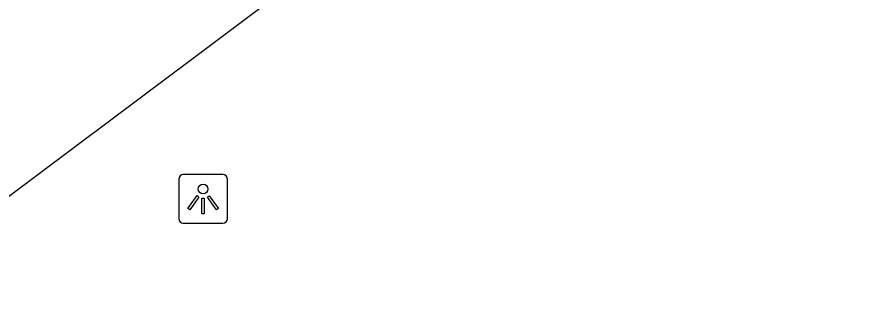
# Model space of a CAD drawing. Extents: x 161087 to 161922, y 382574 to 383873.
# Drawn here: x 161413.11 to 161430.21, y 383057.36 to 383062.99 of the extents above; entities that cross this region are included whole.
import ezdxf

# ---------------------------------------------------------------- set-up
doc = ezdxf.new("R2010")
doc.units = 0
doc.layers.add('IMGEO_Lichtpunt', color=7, linetype='Continuous')
doc.layers.add('IMGEO_Voetgangersgebied_open', color=7, linetype='Continuous')

msp = doc.modelspace()

# ---------------------------------------------------------------- linework, layer by layer
at = {"layer": 'IMGEO_Lichtpunt'}
for p, q in [((161417.321, 383059.764), (161416.513, 383059.764)), ((161417.321, 383059.764), (161416.513, 383059.764)), ((161416.419, 383059.669), (161416.419, 383058.862)), ((161416.419, 383059.669), (161416.419, 383058.862)), ((161417.415, 383058.862), (161417.415, 383059.669)), ((161417.415, 383058.862), (161417.415, 383059.669)), ((161416.513, 383058.768), (161417.321, 383058.768)), ((161416.513, 383058.768), (161417.321, 383058.768))]:
    msp.add_line(p, q, dxfattribs=at)
for points in [[(161416.793, 383059.333), (161416.832, 383059.305), (161416.644, 383059.043), (161416.606, 383059.07), (161416.793, 383059.333)], [(161416.895, 383059.285), (161416.942, 383059.285), (161416.942, 383058.963), (161416.895, 383058.963), (161416.895, 383059.285)], [(161417.005, 383059.305), (161417.043, 383059.332), (161417.23, 383059.07), (161417.191, 383059.042), (161417.005, 383059.305)]]:
    msp.add_lwpolyline(points, dxfattribs=at)
msp.add_circle((161416.918, 383059.467), 0.0994, dxfattribs=at)
for centre, start, end in [((161416.513, 383059.669), 90, 180), ((161416.513, 383059.669), 90, 180), ((161417.321, 383059.669), 0, 90), ((161417.321, 383059.669), 0, 90), ((161416.513, 383058.862), 180, 270), ((161416.513, 383058.862), 180, 270), ((161417.321, 383058.862), 270, 0), ((161417.321, 383058.862), 270, 360)]:
    msp.add_arc(centre, 0.0946, start, end, dxfattribs=at)
at = {"layer": 'IMGEO_Voetgangersgebied_open'}
msp.add_lwpolyline([(161436.953, 383077.304), (161432.896, 383074.264), (161410.333, 383057.358)], dxfattribs=at)

doc.saveas('drawing.dxf')
